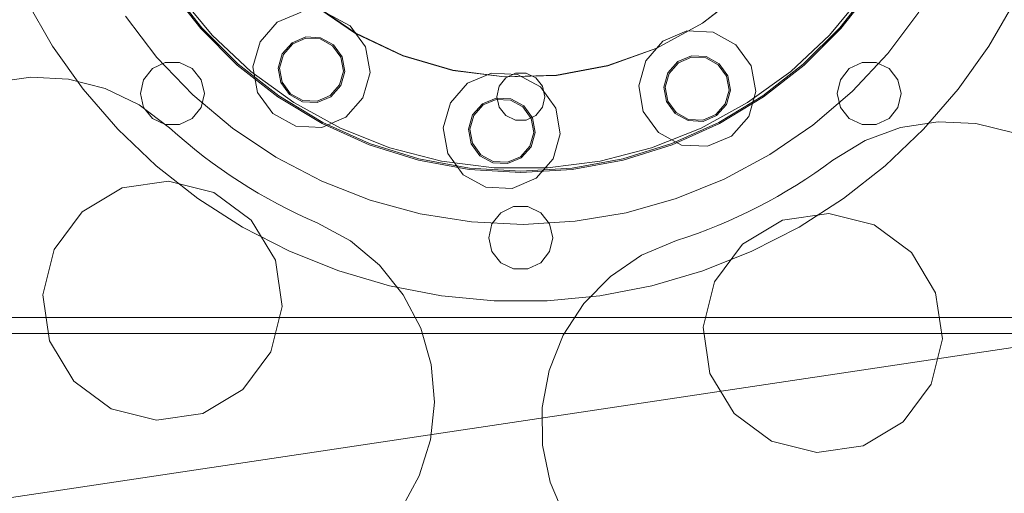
# Model space of a CAD drawing. Header units: millimetres. Extents: x -2233 to 65662, y -50530 to 6847.
# Tile 623 of 656: x 25062 to 25432, y 1444 to 1622. Entities that reach past the tile are written whole.
import ezdxf

# ---------------------------------------------------------------- set-up
doc = ezdxf.new("R2010")
doc.units = ezdxf.units.MM
doc.layers.add('COTAS_P', color=1, linetype='Continuous', lineweight=0)
doc.layers.add('lateral_briquetadora', color=7, linetype='Continuous', lineweight=0)
doc.dimstyles.new('R19_100', dxfattribs={"dimtxt": 250, "dimasz": 150, "dimexe": 150, "dimexo": 80, "dimgap": 100, "dimtad": 1, "dimtih": 1, "dimtoh": 1, "dimdsep": 46, "dimcen": 0.09, "dimadec": 0, "dimazin": 0, "dimtfac": 1, "dimtdec": 4, "dimtofl": 0, "dimtmove": 0, "dimatfit": 3, "dimfxl": 1, "dimtolj": 1, "dimtzin": 0, "dimarcsym": 0})

# ---------------------------------------------------------------- blocks, each defined once
blk = doc.blocks.new('DIM_R32_7')
at = {"layer": 'COTAS_P'}
for p, q in [((24250.07, 2141), (24400.07, 2186)), ((26750.07, 2141), (26600.07, 2186)), ((24250.07, 1241), (24250.07, 2141)), ((24250.07, 2141), (26750.07, 2141)), ((24250.07, 2141), (24400.07, 2096)), ((26750.07, 2141), (26600.07, 2096)), ((26750.07, 1241), (26750.07, 2141))]:
    blk.add_line(p, q, dxfattribs=at)
blk.add_text('2500 P', height=250, dxfattribs=at).set_placement((25500.07, 2241))

msp = doc.modelspace()

# ---------------------------------------------------------------- linework, layer by layer
at = {"layer": 'lateral_briquetadora'}
for p, q in [((25129.932, 1618.569), (25117.979, 1633.826)), ((25130.306, 1618.9), (25118.39, 1634.11)), ((25134.161, 1616.157), (25121.434, 1631.542)), ((25333.777, 1632.64), (25318.298, 1620.682)), ((25333.844, 1632.566), (25318.353, 1620.599)), ((25378.701, 1631.542), (25365.973, 1616.157)), ((25381.745, 1634.11), (25369.829, 1618.9)), ((25382.156, 1633.826), (25370.203, 1618.569)), ((25074.245, 1612.006), (25064.301, 1629.231)), ((25188.046, 1616.76), (25171.877, 1627.795)), ((25188.096, 1616.847), (25171.94, 1627.873)), ((25435.834, 1629.231), (25425.889, 1612.006)), ((25101.598, 1623.231), (25113.472, 1607.775)), ((25158.637, 1620.988), (25167.656, 1624.798)), ((25177.435, 1624.317), (25186.037, 1619.642)), ((25387.847, 1609.169), (25399.563, 1624.744)), ((25152.164, 1613.642), (25158.637, 1620.988)), ((25186.037, 1619.642), (25191.759, 1611.696)), ((25318.298, 1620.682), (25301.14, 1611.293)), ((25318.353, 1620.599), (25301.181, 1611.202)), ((25143.636, 1604.864), (25129.932, 1618.569)), ((25143.968, 1605.238), (25130.306, 1618.9)), ((25148.717, 1602.488), (25134.161, 1616.157)), ((25205.742, 1608.39), (25188.046, 1616.76)), ((25205.778, 1608.484), (25188.096, 1616.847)), ((25303.462, 1613.873), (25312.481, 1617.683)), ((25312.481, 1617.683), (25322.261, 1617.203)), ((25322.261, 1617.203), (25330.863, 1612.527)), ((25365.973, 1616.157), (25351.418, 1602.488)), ((25369.829, 1618.9), (25356.167, 1605.238)), ((25370.203, 1618.569), (25356.499, 1604.864)), ((25085.782, 1595.805), (25074.245, 1612.006)), ((25149.52, 1604.214), (25152.164, 1613.642)), ((25160.511, 1609.105), (25164.189, 1613.279)), ((25160.95, 1608.866), (25164.481, 1612.873)), ((25164.189, 1613.279), (25169.313, 1615.443)), ((25164.481, 1612.873), (25169.4, 1614.951)), ((25169.313, 1615.443), (25174.869, 1615.17)), ((25169.4, 1614.951), (25174.734, 1614.689)), ((25174.734, 1614.689), (25179.426, 1612.139)), ((25174.869, 1615.17), (25179.757, 1612.514)), ((25179.426, 1612.139), (25182.547, 1607.805)), ((25179.757, 1612.514), (25183.008, 1607.999)), ((25296.989, 1606.527), (25303.462, 1613.873)), ((25330.863, 1612.527), (25336.584, 1604.582)), ((25425.889, 1612.006), (25414.353, 1595.805)), ((25159.008, 1603.748), (25160.511, 1609.105)), ((25159.508, 1603.724), (25160.95, 1608.866)), ((25191.759, 1611.696), (25193.467, 1602.055)), ((25224.53, 1602.892), (25205.742, 1608.39)), ((25224.55, 1602.99), (25205.778, 1608.484)), ((25301.14, 1611.293), (25282.723, 1604.704)), ((25301.181, 1611.202), (25282.749, 1604.607)), ((25309.014, 1606.164), (25314.138, 1608.329)), ((25314.138, 1608.329), (25319.695, 1608.056)), ((25374.515, 1594.951), (25387.847, 1609.169)), ((25116.582, 1605.884), (25111.771, 1603.567)), ((25113.472, 1607.775), (25126.947, 1593.694)), ((25121.923, 1605.884), (25116.582, 1605.884)), ((25126.735, 1603.567), (25121.923, 1605.884)), ((25158.893, 1592.911), (25143.636, 1604.864)), ((25159.177, 1593.323), (25143.968, 1605.238)), ((25182.547, 1607.805), (25183.479, 1602.546)), ((25183.008, 1607.999), (25183.978, 1602.522)), ((25282.723, 1604.704), (25263.503, 1601.076)), ((25282.749, 1604.607), (25263.513, 1600.977)), ((25294.345, 1597.1), (25296.989, 1606.527)), ((25305.336, 1601.99), (25309.014, 1606.164)), ((25305.775, 1601.751), (25309.306, 1605.758)), ((25309.306, 1605.758), (25314.226, 1607.836)), ((25314.226, 1607.836), (25319.56, 1607.574)), ((25319.56, 1607.574), (25324.252, 1605.024)), ((25319.695, 1608.056), (25324.582, 1605.399)), ((25324.252, 1605.024), (25327.373, 1600.69)), ((25324.582, 1605.399), (25327.833, 1600.885)), ((25336.584, 1604.582), (25338.292, 1594.941)), ((25356.167, 1605.238), (25340.958, 1593.323)), ((25356.499, 1604.864), (25341.242, 1592.911)), ((25378.212, 1605.884), (25373.4, 1603.567)), ((25383.552, 1605.884), (25378.212, 1605.884)), ((25388.364, 1603.567), (25383.552, 1605.884)), ((25111.771, 1603.567), (25108.441, 1599.392)), ((25130.064, 1599.392), (25126.735, 1603.567)), ((25164.871, 1590.752), (25148.717, 1602.488)), ((25151.227, 1594.574), (25149.52, 1604.214)), ((25159.979, 1598.271), (25159.008, 1603.748)), ((25160.439, 1598.465), (25159.508, 1603.724)), ((25183.479, 1602.546), (25182.036, 1597.404)), ((25183.978, 1602.522), (25182.476, 1597.165)), ((25193.467, 1602.055), (25190.822, 1592.628)), ((25243.946, 1600.4), (25224.53, 1602.892)), ((25243.951, 1600.5), (25224.55, 1602.99)), ((25230.096, 1598.027), (25239.116, 1601.837)), ((25239.116, 1601.837), (25248.895, 1601.357)), ((25263.513, 1600.977), (25243.946, 1600.4)), ((25263.503, 1601.076), (25243.951, 1600.5)), ((25244.456, 1600.036), (25248.065, 1601.774)), ((25248.065, 1601.774), (25252.07, 1601.774)), ((25248.895, 1601.357), (25257.497, 1596.681)), ((25252.07, 1601.774), (25255.679, 1600.036)), ((25303.834, 1596.634), (25305.336, 1601.99)), ((25304.333, 1596.609), (25305.775, 1601.751)), ((25327.833, 1600.885), (25328.803, 1595.407)), ((25351.418, 1602.488), (25335.264, 1590.752)), ((25373.4, 1603.567), (25370.071, 1599.392)), ((25391.694, 1599.392), (25388.364, 1603.567)), ((25051.998, 1598.383), (25066.07, 1600.379)), ((25066.07, 1600.379), (25080.26, 1599.591)), ((25080.26, 1599.591), (25094.025, 1596.05)), ((25108.441, 1599.392), (25107.253, 1594.185)), ((25131.253, 1594.185), (25130.064, 1599.392)), ((25163.229, 1593.756), (25159.979, 1598.271)), ((25163.56, 1594.131), (25160.439, 1598.465)), ((25182.036, 1597.404), (25178.506, 1593.397)), ((25223.624, 1590.681), (25230.096, 1598.027)), ((25241.959, 1596.905), (25244.456, 1600.036)), ((25255.679, 1600.036), (25258.176, 1596.905)), ((25327.373, 1600.69), (25328.304, 1595.431)), ((25370.071, 1599.392), (25368.882, 1594.185)), ((25392.882, 1594.185), (25391.694, 1599.392)), ((25098.807, 1580.773), (25085.782, 1595.805)), ((25094.025, 1596.05), (25106.834, 1589.891)), ((25107.253, 1594.185), (25108.441, 1588.979)), ((25126.947, 1593.694), (25141.865, 1581.152)), ((25130.064, 1588.979), (25131.253, 1594.185)), ((25156.949, 1586.628), (25151.227, 1594.574)), ((25168.117, 1591.1), (25163.229, 1593.756)), ((25168.252, 1591.581), (25163.56, 1594.131)), ((25182.476, 1597.165), (25178.798, 1592.991)), ((25241.067, 1593), (25241.959, 1596.905)), ((25257.497, 1596.681), (25263.218, 1588.736)), ((25258.176, 1596.905), (25259.067, 1593)), ((25296.053, 1587.459), (25294.345, 1597.1)), ((25304.804, 1591.156), (25303.834, 1596.634)), ((25305.264, 1591.35), (25304.333, 1596.609)), ((25328.304, 1595.431), (25326.862, 1590.289)), ((25328.803, 1595.407), (25327.301, 1590.051)), ((25338.292, 1594.941), (25335.648, 1585.514)), ((25359.725, 1582.258), (25374.515, 1594.951)), ((25368.882, 1594.185), (25370.071, 1588.979)), ((25391.694, 1588.979), (25392.882, 1594.185)), ((25414.353, 1595.805), (25401.328, 1580.773)), ((25106.834, 1589.891), (25118.195, 1581.352)), ((25175.479, 1582.884), (25158.893, 1592.911)), ((25175.712, 1583.327), (25159.177, 1593.323)), ((25182.369, 1581.132), (25164.871, 1590.752)), ((25173.673, 1590.827), (25168.117, 1591.1)), ((25173.586, 1591.319), (25168.252, 1591.581)), ((25178.506, 1593.397), (25173.586, 1591.319)), ((25178.798, 1592.991), (25173.673, 1590.827)), ((25190.822, 1592.628), (25184.349, 1585.282)), ((25220.979, 1581.254), (25223.624, 1590.681)), ((25231.97, 1586.144), (25235.648, 1590.318)), ((25232.41, 1585.905), (25235.94, 1589.912)), ((25235.648, 1590.318), (25240.772, 1592.483)), ((25235.94, 1589.912), (25240.86, 1591.991)), ((25240.772, 1592.483), (25246.329, 1592.21)), ((25240.86, 1591.991), (25246.194, 1591.729)), ((25241.959, 1589.095), (25241.067, 1593)), ((25246.194, 1591.729), (25250.886, 1589.178)), ((25246.329, 1592.21), (25251.216, 1589.553)), ((25259.067, 1593), (25258.176, 1589.095)), ((25308.055, 1586.641), (25304.804, 1591.156)), ((25308.385, 1587.017), (25305.264, 1591.35)), ((25335.264, 1590.752), (25317.766, 1581.132)), ((25326.862, 1590.289), (25323.331, 1586.282)), ((25327.301, 1590.051), (25323.623, 1585.877)), ((25340.958, 1593.323), (25324.423, 1583.327)), ((25341.242, 1592.911), (25324.656, 1582.884)), ((25108.441, 1588.979), (25111.771, 1584.803)), ((25126.735, 1584.803), (25130.064, 1588.979)), ((25165.551, 1581.953), (25156.949, 1586.628)), ((25230.468, 1580.788), (25231.97, 1586.144)), ((25244.456, 1585.964), (25241.959, 1589.095)), ((25250.886, 1589.178), (25254.007, 1584.844)), ((25251.216, 1589.553), (25254.467, 1585.039)), ((25258.176, 1589.095), (25255.679, 1585.964)), ((25263.218, 1588.736), (25264.926, 1579.095)), ((25301.774, 1579.514), (25296.053, 1587.459)), ((25312.942, 1583.985), (25308.055, 1586.641)), ((25313.077, 1584.466), (25308.385, 1587.017)), ((25323.331, 1586.282), (25318.412, 1584.204)), ((25370.071, 1588.979), (25373.4, 1584.803)), ((25388.364, 1584.803), (25391.694, 1588.979)), ((25111.771, 1584.803), (25116.582, 1582.486)), ((25116.582, 1582.486), (25121.923, 1582.486)), ((25121.923, 1582.486), (25126.735, 1584.803)), ((25184.349, 1585.282), (25175.33, 1581.472)), ((25193.153, 1574.93), (25175.479, 1582.884)), ((25193.331, 1575.397), (25175.712, 1583.327)), ((25230.967, 1580.763), (25232.41, 1585.905)), ((25248.065, 1584.226), (25244.456, 1585.964)), ((25252.07, 1584.226), (25248.065, 1584.226)), ((25255.679, 1585.964), (25252.07, 1584.226)), ((25254.007, 1584.844), (25254.938, 1579.586)), ((25254.467, 1585.039), (25255.438, 1579.561)), ((25324.423, 1583.327), (25306.804, 1575.397)), ((25324.656, 1582.884), (25306.982, 1574.93)), ((25318.499, 1583.712), (25312.942, 1583.985)), ((25318.412, 1584.204), (25313.077, 1584.466)), ((25323.623, 1585.877), (25318.499, 1583.712)), ((25335.648, 1585.514), (25329.175, 1578.168)), ((25373.4, 1584.803), (25378.212, 1582.486)), ((25378.212, 1582.486), (25383.552, 1582.486)), ((25383.552, 1582.486), (25388.364, 1584.803)), ((25392.72, 1581.376), (25406.765, 1583.551)), ((25406.765, 1583.551), (25420.964, 1582.944)), ((25420.964, 1582.944), (25434.772, 1579.579)), ((25113.202, 1567.048), (25098.807, 1580.773)), ((25118.195, 1581.352), (25121.277, 1578.583)), ((25141.865, 1581.152), (25158.052, 1570.296)), ((25175.33, 1581.472), (25165.551, 1581.953)), ((25200.934, 1573.782), (25182.369, 1581.132)), ((25222.687, 1571.613), (25220.979, 1581.254)), ((25231.438, 1575.31), (25230.468, 1580.788)), ((25231.899, 1575.505), (25230.967, 1580.763)), ((25254.938, 1579.586), (25253.496, 1574.444)), ((25255.438, 1579.561), (25253.935, 1574.205)), ((25264.926, 1579.095), (25262.282, 1569.668)), ((25317.766, 1581.132), (25299.201, 1573.782)), ((25310.377, 1574.838), (25301.774, 1579.514)), ((25343.649, 1571.239), (25359.725, 1582.258)), ((25379.369, 1576.503), (25392.72, 1581.376)), ((25401.328, 1580.773), (25386.933, 1567.048)), ((25121.277, 1578.583), (25124.417, 1575.879)), ((25124.417, 1575.879), (25127.614, 1573.243)), ((25211.777, 1569.649), (25193.331, 1575.397)), ((25234.689, 1570.796), (25231.438, 1575.31)), ((25235.019, 1571.171), (25231.899, 1575.505)), ((25306.804, 1575.397), (25288.358, 1569.649)), ((25329.175, 1578.168), (25320.156, 1574.357)), ((25367.225, 1569.118), (25379.369, 1576.503)), ((25127.614, 1573.243), (25130.866, 1570.675)), ((25211.657, 1569.164), (25193.153, 1574.93)), ((25220.274, 1568.816), (25200.934, 1573.782)), ((25228.408, 1563.668), (25222.687, 1571.613)), ((25253.496, 1574.444), (25249.965, 1570.437)), ((25253.935, 1574.205), (25250.257, 1570.031)), ((25299.201, 1573.782), (25279.861, 1568.816)), ((25306.982, 1574.93), (25288.478, 1569.164)), ((25320.156, 1574.357), (25310.377, 1574.838)), ((25130.866, 1570.675), (25134.173, 1568.177)), ((25134.173, 1568.177), (25137.531, 1565.75)), ((25158.052, 1570.296), (25175.318, 1561.255)), ((25230.721, 1565.67), (25211.657, 1569.164)), ((25230.782, 1566.167), (25211.777, 1569.649)), ((25240.084, 1566.314), (25220.274, 1568.816)), ((25239.577, 1568.139), (25234.689, 1570.796)), ((25239.712, 1568.621), (25235.019, 1571.171)), ((25245.133, 1567.866), (25239.577, 1568.139)), ((25245.046, 1568.359), (25239.712, 1568.621)), ((25249.965, 1570.437), (25245.046, 1568.359)), ((25250.257, 1570.031), (25245.133, 1567.866)), ((25262.282, 1569.668), (25255.809, 1562.322)), ((25279.861, 1568.816), (25260.051, 1566.314)), ((25288.358, 1569.649), (25269.353, 1566.167)), ((25288.478, 1569.164), (25269.414, 1565.67)), ((25326.476, 1562.022), (25343.649, 1571.239)), ((25363.886, 1566.664), (25367.225, 1569.118)), ((25128.836, 1554.754), (25113.202, 1567.048)), ((25137.531, 1565.75), (25140.94, 1563.395)), ((25250.067, 1564.5), (25230.721, 1565.67)), ((25250.067, 1565), (25230.782, 1566.167)), ((25260.051, 1566.314), (25240.084, 1566.314)), ((25269.353, 1566.167), (25250.067, 1565)), ((25269.414, 1565.67), (25250.067, 1564.5)), ((25357.056, 1561.971), (25360.496, 1564.281)), ((25360.496, 1564.281), (25363.886, 1566.664)), ((25386.933, 1567.048), (25371.299, 1554.754)), ((25100.383, 1558.728), (25117.751, 1561.304)), ((25117.751, 1561.304), (25134.783, 1557.038)), ((25140.94, 1563.395), (25144.399, 1561.113)), ((25144.399, 1561.113), (25147.905, 1558.904)), ((25175.318, 1561.255), (25193.46, 1554.133)), ((25237.011, 1558.992), (25228.408, 1563.668)), ((25255.809, 1562.322), (25246.79, 1558.512)), ((25308.407, 1554.716), (25326.476, 1562.022)), ((25353.568, 1559.735), (25357.056, 1561.971)), ((25085.323, 1549.701), (25100.383, 1558.728)), ((25134.783, 1557.038), (25148.886, 1546.579)), ((25147.905, 1558.904), (25151.457, 1556.771)), ((25151.457, 1556.771), (25155.054, 1554.714)), ((25246.79, 1558.512), (25237.011, 1558.992)), ((25346.453, 1555.486), (25350.033, 1557.573)), ((25350.033, 1557.573), (25353.568, 1559.735)), ((25145.567, 1544.001), (25128.836, 1554.754)), ((25155.054, 1554.714), (25158.694, 1552.733)), ((25193.46, 1554.133), (25212.266, 1549.014)), ((25289.654, 1549.407), (25308.407, 1554.716)), ((25339.164, 1551.544), (25342.829, 1553.477)), ((25342.829, 1553.477), (25346.453, 1555.486)), ((25371.299, 1554.754), (25354.567, 1544.001)), ((25074.863, 1535.599), (25085.323, 1549.701)), ((25158.694, 1552.733), (25162.375, 1550.831)), ((25162.375, 1550.831), (25166.095, 1549.007)), ((25242.586, 1549.382), (25239.256, 1545.207)), ((25247.397, 1551.699), (25242.586, 1549.382)), ((25252.738, 1551.699), (25247.397, 1551.699)), ((25257.549, 1549.382), (25252.738, 1551.699)), ((25260.879, 1545.207), (25257.549, 1549.382)), ((25270.437, 1546.156), (25289.654, 1549.407)), ((25331.714, 1547.916), (25335.458, 1549.69)), ((25335.458, 1549.69), (25339.164, 1551.544)), ((25348.334, 1546.547), (25365.702, 1549.123)), ((25365.702, 1549.123), (25382.734, 1544.857)), ((25148.886, 1546.579), (25157.912, 1531.519)), ((25166.095, 1549.007), (25169.854, 1547.262)), ((25169.854, 1547.262), (25173.649, 1545.598)), ((25173.649, 1545.598), (25186.115, 1538.773)), ((25212.266, 1549.014), (25231.515, 1545.959)), ((25231.515, 1545.959), (25250.982, 1545.002)), ((25250.982, 1545.002), (25270.437, 1546.156)), ((25324.116, 1544.607), (25327.932, 1546.221)), ((25327.932, 1546.221), (25331.714, 1547.916)), ((25333.274, 1537.52), (25348.334, 1546.547)), ((25163.246, 1534.887), (25145.567, 1544.001)), ((25239.256, 1545.207), (25238.067, 1540)), ((25262.067, 1540), (25260.879, 1545.207)), ((25316.385, 1541.623), (25320.266, 1543.074)), ((25320.266, 1543.074), (25324.116, 1544.607)), ((25354.567, 1544.001), (25336.889, 1534.887)), ((25382.734, 1544.857), (25396.837, 1534.398)), ((25186.115, 1538.773), (25197.011, 1529.648)), ((25238.067, 1540), (25239.256, 1534.793)), ((25260.879, 1534.793), (25262.067, 1540)), ((25295.458, 1533.402), (25308.534, 1538.971)), ((25308.534, 1538.971), (25312.473, 1540.256)), ((25312.473, 1540.256), (25316.385, 1541.623)), ((25070.597, 1518.567), (25074.863, 1535.599)), ((25181.71, 1527.495), (25163.246, 1534.887)), ((25239.256, 1534.793), (25242.586, 1530.618)), ((25257.549, 1530.618), (25260.879, 1534.793)), ((25336.889, 1534.887), (25318.425, 1527.495)), ((25322.814, 1523.418), (25333.274, 1537.52)), ((25396.837, 1534.398), (25405.863, 1519.338)), ((25157.912, 1531.519), (25160.489, 1514.151)), ((25283.72, 1525.388), (25295.458, 1533.402)), ((25200.794, 1521.891), (25181.71, 1527.495)), ((25197.011, 1529.648), (25205.917, 1518.572)), ((25242.586, 1530.618), (25247.397, 1528.301)), ((25247.397, 1528.301), (25252.738, 1528.301)), ((25252.738, 1528.301), (25257.549, 1530.618)), ((25318.425, 1527.495), (25299.341, 1521.891)), ((25273.771, 1515.238), (25283.72, 1525.388)), ((25318.548, 1506.386), (25322.814, 1523.418)), ((25220.324, 1518.127), (25200.794, 1521.891)), ((25299.341, 1521.891), (25279.811, 1518.127)), ((25073.173, 1501.199), (25070.597, 1518.567)), ((25205.917, 1518.572), (25212.492, 1505.971)), ((25240.123, 1516.237), (25220.324, 1518.127)), ((25260.012, 1516.237), (25240.123, 1516.237)), ((25279.811, 1518.127), (25260.012, 1516.237)), ((25405.863, 1519.338), (25408.44, 1501.97)), ((25160.489, 1514.151), (25156.222, 1497.119)), ((25265.994, 1503.343), (25273.771, 1515.238)), ((25470.067, 1510), (25030.067, 1510)), ((25212.492, 1505.971), (25216.481, 1492.33)), ((25321.124, 1489.018), (25318.548, 1506.386)), ((24230.067, 1504), (25470.067, 1504)), ((25470.067, 1504), (24243.401, 1320)), ((25082.2, 1486.139), (25073.173, 1501.199)), ((25260.686, 1490.158), (25265.994, 1503.343)), ((25408.44, 1501.97), (25404.173, 1484.938)), ((25156.222, 1497.119), (25145.763, 1483.016)), ((25216.481, 1492.33), (25217.733, 1478.173)), ((25258.053, 1476.192), (25260.686, 1490.158)), ((25330.151, 1473.957), (25321.124, 1489.018)), ((25096.303, 1475.679), (25082.2, 1486.139)), ((25145.763, 1483.016), (25130.703, 1473.989)), ((25404.173, 1484.938), (25393.714, 1470.835)), ((25113.335, 1471.413), (25096.303, 1475.679)), ((25217.733, 1478.173), (25216.199, 1464.043)), ((25258.195, 1461.98), (25258.053, 1476.192)), ((25130.703, 1473.989), (25113.335, 1471.413)), ((25344.254, 1463.498), (25330.151, 1473.957)), ((25393.714, 1470.835), (25378.654, 1461.808)), ((25216.199, 1464.043), (25211.937, 1450.485)), ((25261.107, 1448.069), (25258.195, 1461.98)), ((25361.286, 1459.232), (25344.254, 1463.498)), ((25378.654, 1461.808), (25361.286, 1459.232)), ((25211.937, 1450.485), (25205.113, 1438.018)), ((25266.676, 1434.994), (25261.107, 1448.069))]:
    msp.add_line(p, q, dxfattribs=at)

# ---------------------------------------------------------------- dimensions: what is measured, and where the dimension line sits
at = {"layer": 'COTAS_P'}
dim = msp.add_aligned_dim(p1=(24250.067, 1241), p2=(26750.067, 1241), distance=900, text='<> P', dimstyle='R19_100', dxfattribs=at)
dim.commit()
dim.dimension.update_dxf_attribs({"geometry": 'DIM_R32_7', "text_midpoint": (25500.067, 2141)})

doc.saveas('drawing.dxf')
